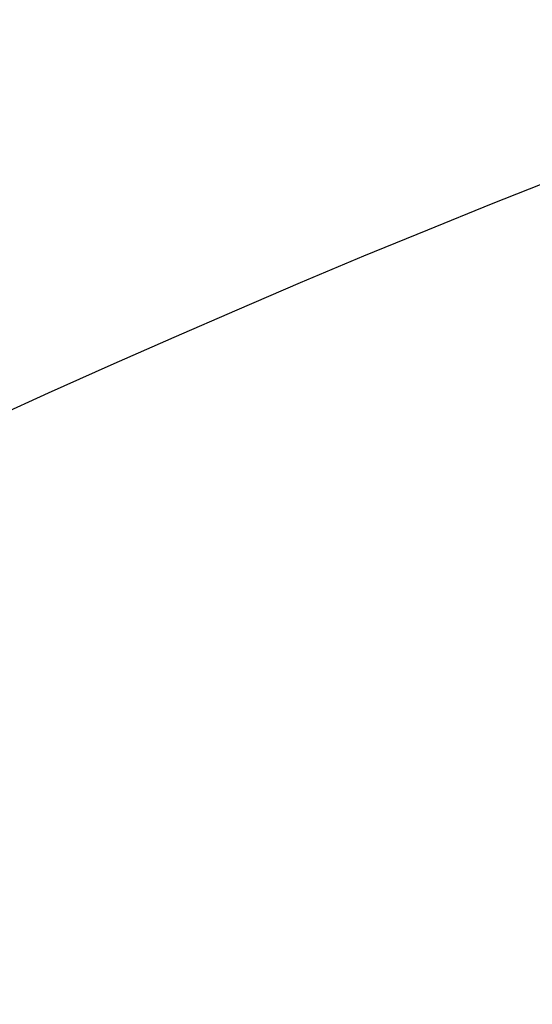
# Model space of a CAD drawing. Header units: millimetres. Extents: x 0 to 297, y 0 to 210.
# Tile 339 of 455: x 239.771 to 239.959, y 158.271 to 158.632. Entities that reach past the tile are written whole.
import ezdxf

# ---------------------------------------------------------------- set-up
doc = ezdxf.new("R2010")
doc.units = ezdxf.units.MM
doc.header["$LTSCALE"] = 16.335
doc.layers.get('0').update_dxf_attribs({"linetype": 'CONTINUOUS'})
doc.layers.add('AXES_REF', color=7, linetype='CONTINUOUS')

msp = doc.modelspace()

# ---------------------------------------------------------------- linework, layer by layer
at = {"color": 7, "linetype": 'Continuous'}
for radius in [6.787079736, 6.7865, 6.743039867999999]:
    msp.add_circle((241.4889104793, 154.7114782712), radius, dxfattribs=at)
for radius, start, end in [(6.72, 278.2771290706, 261.7228709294), (6.874, 113.0825942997, 269.6189785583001)]:
    msp.add_arc((241.4889104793, 154.7114782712), radius, start, end, dxfattribs=at)
at = {"layer": 'AXES_REF', "color": 9, "linetype": 'Continuous'}
msp.add_circle((241.4889104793, 154.7114782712), 4.150003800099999, dxfattribs=at)
at = {"layer": 'AXES_REF', "color": 7, "linetype": 'Continuous'}
msp.add_arc((241.4889104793, 154.7114782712), 6.874, 113.0826847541, 66.9173152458, dxfattribs=at)
at = {"layer": 'AXES_REF', "color": 9, "linetype": 'Continuous'}
msp.add_arc((241.4889104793, 154.7114782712), 6.191158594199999, 94.4118118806, 85.5881881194, dxfattribs=at)

doc.saveas('drawing.dxf')
